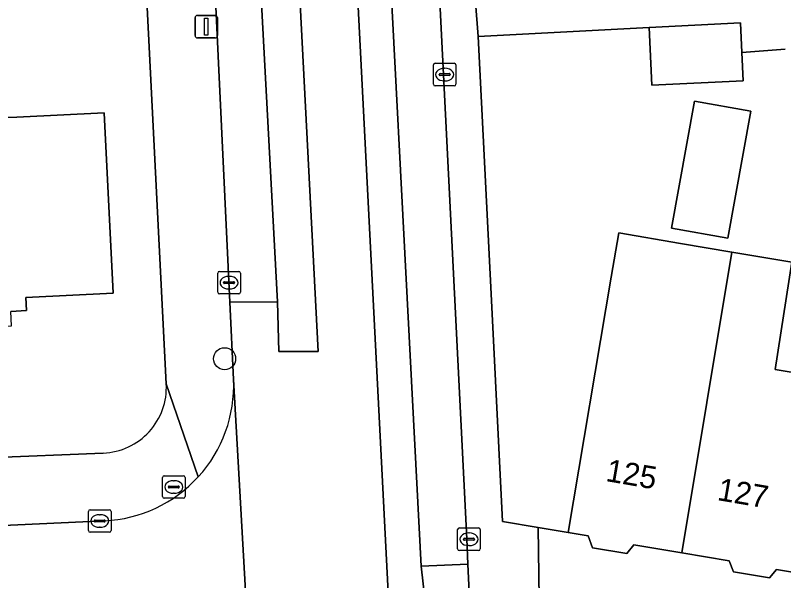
# Model space of a CAD drawing. Extents: x 161084 to 161928, y 385354 to 386522.
# Drawn here: x 161611.48 to 161645.5, y 385809.55 to 385834.6 of the extents above; entities that cross this region are included whole.
import ezdxf

# ---------------------------------------------------------------- set-up
doc = ezdxf.new("R2010")
doc.units = 0
for name, color, linetype in [('IMGEO_Boom', 7, 'Continuous'), ('IMGEO_Brandkraan', 7, 'Continuous'), ('IMGEO_Erf', 7, 'Continuous'), ('IMGEO_Kolk', 7, 'Continuous'), ('IMGEO_Lichtmast', 7, 'Continuous'), ('IMGEO_Muur', 7, 'Continuous'), ('IMGEO_Pand', 7, 'Continuous'), ('IMGEO_Pand_nummerreeks', 7, 'Continuous'), ('IMGEO_Parkeervlak_gesloten', 7, 'Continuous'), ('IMGEO_Rijbaan_lokaal_gesloten', 7, 'Continuous'), ('IMGEO_Rijbaan_lokaal_open', 7, 'Continuous'), ('IMGEO_Voetpad_open', 7, 'Continuous')]:
    doc.layers.add(name, color=color, linetype=linetype)

msp = doc.modelspace()

# ---------------------------------------------------------------- linework, layer by layer
at = {"layer": 'IMGEO_Boom'}
msp.add_circle((161620.743, 385819.381), 0.489, dxfattribs=at)
at = {"layer": 'IMGEO_Brandkraan'}
for p, q in [((161617.992, 385813.27), (161617.992, 385814.122)), ((161618.067, 385814.196), (161618.919, 385814.196)), ((161618.48, 385813.976), (161618.505, 385813.976)), ((161618.993, 385814.122), (161618.993, 385813.27)), ((161618.251, 385813.69), (161618.251, 385813.702)), ((161618.689, 385813.653), (161618.291, 385813.653)), ((161618.294, 385813.739), (161618.692, 385813.739)), ((161618.735, 385813.702), (161618.735, 385813.69)), ((161618.503, 385813.416), (161618.478, 385813.416)), ((161618.919, 385813.196), (161618.067, 385813.196))]:
    msp.add_line(p, q, dxfattribs=at)
for points in [[(161617.992, 385813.27), (161617.992, 385814.122)], [(161618.067, 385814.196), (161618.919, 385814.196)], [(161618.993, 385814.122), (161618.993, 385813.27)], [(161618.919, 385813.196), (161618.067, 385813.196)]]:
    msp.add_lwpolyline(points, dxfattribs=at)
for centre, radius, start, end in [((161618.069, 385814.12), 0.0765, 91.552, 178.448), ((161618.069, 385814.12), 0.0765, 91.552, 178.448), ((161618.917, 385814.12), 0.0765, 1.552, 88.448), ((161618.917, 385814.12), 0.0765, 1.552, 88.448), ((161618.291, 385813.699), 0.0403, 85.8775, 175.7526), ((161618.288, 385813.689), 0.0366, 178.938, 274.7102), ((161618.692, 385813.696), 0.043, 264.8664, 352.4533), ((161618.696, 385813.701), 0.0386, 1.7309, 96.639), ((161618.069, 385813.272), 0.0765, 181.552, 268.448), ((161618.069, 385813.272), 0.0765, 181.552, 268.448), ((161618.917, 385813.272), 0.0765, 271.552, 358.448), ((161618.917, 385813.272), 0.0765, 271.552, 358.448)]:
    msp.add_arc(centre, radius, start, end, dxfattribs=at)
for centre, major_axis, ratio, start_param, end_param in [((161618.479, 385813.696), (-0.387, 0.002), 0.722429, 4.712389, 7.853982), ((161618.504, 385813.696), (-0.39, 0.002), 0.717154, 1.570796, 4.712389)]:
    msp.add_ellipse(centre, major_axis=major_axis, ratio=ratio, start_param=start_param, end_param=end_param, dxfattribs=at)
at = {"layer": 'IMGEO_Erf'}
for points in [[(161618.16, 385818.263), (161616.828, 385844.629)], [(161645.566, 385833.097), (161643.655, 385832.956), (161643.717, 385831.7), (161639.668, 385831.502), (161639.542, 385834.067), (161631.968, 385833.656), (161632.337, 385826.352), (161632.573, 385821.672), (161633.051, 385812.167), (161634.629, 385811.906), (161635.963, 385811.685), (161637.871, 385822.995), (161638.202, 385824.956), (161640.941, 385824.494), (161643.215, 385824.11), (161645.872, 385823.662), (161645.124, 385818.901), (161647.335, 385818.528)], [(161605.099, 385829.859), (161611.545, 385830.094), (161615.411, 385830.287), (161615.811, 385822.286), (161611.945, 385822.093), (161611.973, 385821.513), (161611.272, 385821.478)], [(161584.263, 385813.746), (161599.974, 385814.572), (161615.365, 385815.199)]]:
    msp.add_lwpolyline(points, dxfattribs=at)
msp.add_lwpolyline([(161643.032, 385824.719), (161640.542, 385825.169), (161641.56, 385830.8), (161644.049, 385830.35)], close=True, dxfattribs=at)
msp.add_arc((161615.247, 385818.114), 2.917, 272.326, 2.9315, dxfattribs=at)
at = {"layer": 'IMGEO_Kolk'}
for p, q in [((161629.989, 385831.55), (161629.989, 385832.402)), ((161630.064, 385832.476), (161630.916, 385832.476)), ((161630.99, 385832.402), (161630.99, 385831.55)), ((161630.291, 385832.019), (161630.689, 385832.019)), ((161630.477, 385832.256), (161630.502, 385832.256)), ((161630.248, 385831.97), (161630.248, 385831.982)), ((161630.686, 385831.933), (161630.288, 385831.933)), ((161630.5, 385831.696), (161630.475, 385831.696)), ((161630.732, 385831.982), (161630.732, 385831.97)), ((161630.916, 385831.476), (161630.064, 385831.476)), ((161620.439, 385822.326), (161620.439, 385823.178)), ((161620.514, 385823.252), (161621.366, 385823.252)), ((161621.44, 385823.178), (161621.44, 385822.326)), ((161620.927, 385823.032), (161620.952, 385823.032)), ((161620.698, 385822.746), (161620.698, 385822.758)), ((161621.136, 385822.709), (161620.738, 385822.709)), ((161620.741, 385822.795), (161621.139, 385822.795)), ((161621.182, 385822.758), (161621.182, 385822.746)), ((161621.366, 385822.252), (161620.514, 385822.252)), ((161620.95, 385822.472), (161620.925, 385822.472)), ((161614.713, 385811.764), (161614.713, 385812.616)), ((161614.788, 385812.69), (161615.64, 385812.69)), ((161615.714, 385812.616), (161615.714, 385811.764)), ((161615.201, 385812.47), (161615.226, 385812.47)), ((161614.972, 385812.184), (161614.972, 385812.196)), ((161615.41, 385812.147), (161615.012, 385812.147)), ((161615.015, 385812.233), (161615.413, 385812.233)), ((161615.456, 385812.196), (161615.456, 385812.184)), ((161615.64, 385811.69), (161614.788, 385811.69)), ((161615.224, 385811.91), (161615.199, 385811.91)), ((161631.065, 385810.955), (161631.065, 385811.807)), ((161631.14, 385811.881), (161631.992, 385811.881)), ((161631.553, 385811.661), (161631.578, 385811.661)), ((161632.066, 385811.807), (161632.066, 385810.955)), ((161631.324, 385811.375), (161631.324, 385811.387)), ((161631.762, 385811.338), (161631.364, 385811.338)), ((161631.367, 385811.424), (161631.765, 385811.424)), ((161631.808, 385811.387), (161631.808, 385811.375)), ((161631.576, 385811.101), (161631.551, 385811.101)), ((161631.992, 385810.881), (161631.14, 385810.881))]:
    msp.add_line(p, q, dxfattribs=at)
for points in [[(161629.989, 385831.55), (161629.989, 385832.402)], [(161630.064, 385832.476), (161630.916, 385832.476)], [(161630.99, 385832.402), (161630.99, 385831.55)], [(161630.916, 385831.476), (161630.064, 385831.476)], [(161620.439, 385822.326), (161620.439, 385823.178)], [(161620.514, 385823.252), (161621.366, 385823.252)], [(161621.44, 385823.178), (161621.44, 385822.326)], [(161621.366, 385822.252), (161620.514, 385822.252)], [(161614.713, 385811.764), (161614.713, 385812.616)], [(161614.788, 385812.69), (161615.64, 385812.69)], [(161615.714, 385812.616), (161615.714, 385811.764)], [(161615.64, 385811.69), (161614.788, 385811.69)], [(161631.065, 385810.955), (161631.065, 385811.807)], [(161631.14, 385811.881), (161631.992, 385811.881)], [(161632.066, 385811.807), (161632.066, 385810.955)], [(161631.992, 385810.881), (161631.14, 385810.881)]]:
    msp.add_lwpolyline(points, dxfattribs=at)
for centre, radius, start, end in [((161630.066, 385832.4), 0.0765, 91.552, 178.448), ((161630.066, 385832.4), 0.0765, 91.552, 178.448), ((161630.914, 385832.4), 0.0765, 1.552, 88.448), ((161630.914, 385832.4), 0.0765, 1.552, 88.448), ((161630.288, 385831.979), 0.0403, 85.8775, 175.7526), ((161630.693, 385831.981), 0.0386, 1.7309, 96.639), ((161630.285, 385831.969), 0.0366, 178.938, 274.7102), ((161630.689, 385831.976), 0.043, 264.8664, 352.4533), ((161630.066, 385831.552), 0.0765, 181.552, 268.448), ((161630.066, 385831.552), 0.0765, 181.552, 268.448), ((161630.914, 385831.552), 0.0765, 271.552, 358.448), ((161630.914, 385831.552), 0.0765, 271.552, 358.448), ((161620.516, 385823.176), 0.0765, 91.552, 178.448), ((161620.516, 385823.176), 0.0765, 91.552, 178.448), ((161621.364, 385823.176), 0.0765, 1.552, 88.448), ((161621.364, 385823.176), 0.0765, 1.552, 88.448), ((161620.738, 385822.755), 0.0403, 85.8775, 175.7526), ((161620.735, 385822.745), 0.0366, 178.938, 274.7102), ((161621.139, 385822.752), 0.043, 264.8664, 352.4533), ((161621.143, 385822.757), 0.0386, 1.7309, 96.639), ((161620.516, 385822.328), 0.0765, 181.552, 268.448), ((161620.516, 385822.328), 0.0765, 181.552, 268.448), ((161621.364, 385822.328), 0.0765, 271.552, 358.448), ((161621.364, 385822.328), 0.0765, 271.552, 358.448), ((161614.79, 385812.614), 0.0765, 91.552, 178.448), ((161614.79, 385812.614), 0.0765, 91.552, 178.448), ((161615.638, 385812.614), 0.0765, 1.552, 88.448), ((161615.638, 385812.614), 0.0765, 1.552, 88.448), ((161615.012, 385812.193), 0.0403, 85.8775, 175.7526), ((161615.009, 385812.183), 0.0366, 178.938, 274.7102), ((161615.413, 385812.19), 0.043, 264.8664, 352.4533), ((161615.417, 385812.195), 0.0386, 1.7309, 96.639), ((161614.79, 385811.766), 0.0765, 181.552, 268.448), ((161614.79, 385811.766), 0.0765, 181.552, 268.448), ((161615.638, 385811.766), 0.0765, 271.552, 358.448), ((161615.638, 385811.766), 0.0765, 271.552, 358.448), ((161631.142, 385811.805), 0.0765, 91.552, 178.448), ((161631.142, 385811.805), 0.0765, 91.552, 178.448), ((161631.99, 385811.805), 0.0765, 1.552, 88.448), ((161631.99, 385811.805), 0.0765, 1.552, 88.448), ((161631.364, 385811.384), 0.0403, 85.8775, 175.7526), ((161631.361, 385811.374), 0.0366, 178.938, 274.7102), ((161631.765, 385811.381), 0.043, 264.8664, 352.4533), ((161631.769, 385811.386), 0.0386, 1.7309, 96.639), ((161631.142, 385810.957), 0.0765, 181.552, 268.448), ((161631.142, 385810.957), 0.0765, 181.552, 268.448), ((161631.99, 385810.957), 0.0765, 271.552, 358.448), ((161631.99, 385810.957), 0.0765, 271.552, 358.448)]:
    msp.add_arc(centre, radius, start, end, dxfattribs=at)
for centre, major_axis, ratio, start_param, end_param in [((161630.476, 385831.976), (-0.387, 0.002), 0.722429, 4.712389, 7.853982), ((161630.501, 385831.976), (-0.39, 0.002), 0.717154, 1.570796, 4.712389), ((161620.926, 385822.752), (-0.387, 0.002), 0.722429, 4.712389, 7.853982), ((161620.951, 385822.752), (-0.39, 0.002), 0.717154, 1.570796, 4.712389), ((161615.2, 385812.19), (-0.387, 0.002), 0.722429, 4.712389, 7.853982), ((161615.225, 385812.19), (-0.39, 0.002), 0.717154, 1.570796, 4.712389), ((161631.552, 385811.381), (-0.387, 0.002), 0.722429, 4.712389, 7.853982), ((161631.577, 385811.381), (-0.39, 0.002), 0.717154, 1.570796, 4.712389)]:
    msp.add_ellipse(centre, major_axis=major_axis, ratio=ratio, start_param=start_param, end_param=end_param, dxfattribs=at)
at = {"layer": 'IMGEO_Lichtmast'}
for p, q in [((161619.436, 385833.701), (161619.436, 385834.501)), ((161619.436, 385834.501), (161619.436, 385833.701)), ((161619.536, 385834.601), (161620.326, 385834.601)), ((161620.326, 385834.601), (161619.536, 385834.601)), ((161620.426, 385834.501), (161620.426, 385833.701)), ((161620.426, 385833.701), (161620.426, 385834.501)), ((161620.326, 385833.601), (161619.536, 385833.601)), ((161619.536, 385833.601), (161620.326, 385833.601))]:
    msp.add_line(p, q, dxfattribs=at)
msp.add_lwpolyline([(161619.856, 385834.476), (161620.006, 385834.476), (161620.006, 385833.726), (161619.856, 385833.726), (161619.856, 385834.476)], dxfattribs=at)
for centre, start, end in [((161619.536, 385834.501), 90, 180), ((161619.536, 385834.501), 90, 180), ((161620.326, 385834.501), 0, 90), ((161620.326, 385834.501), 360, 90), ((161619.536, 385833.701), 180, 270), ((161619.536, 385833.701), 180, 270), ((161620.326, 385833.701), 270, 0), ((161620.326, 385833.701), 270, 0)]:
    msp.add_arc(centre, 0.1, start, end, dxfattribs=at)
at = {"layer": 'IMGEO_Muur'}
for points in [[(161639.542, 385834.067), (161631.968, 385833.656)], [(161631.968, 385833.656), (161632.337, 385826.352)], [(161632.337, 385826.352), (161632.573, 385821.672)]]:
    msp.add_lwpolyline(points, dxfattribs=at)
at = {"layer": 'IMGEO_Pand'}
for points in [[(161643.591, 385834.265), (161639.542, 385834.067), (161639.668, 385831.502), (161643.717, 385831.7), (161643.655, 385832.956)], [(161644.049, 385830.35), (161641.56, 385830.8), (161640.542, 385825.169), (161643.032, 385824.719)], [(161605.536, 385821.139), (161611.029, 385821.413), (161611.058, 385820.825), (161611.304, 385820.837), (161611.272, 385821.478), (161611.973, 385821.513), (161611.945, 385822.093), (161615.811, 385822.286), (161615.411, 385830.287), (161611.545, 385830.094), (161605.099, 385829.859)], [(161636.843, 385811.536), (161637.041, 385811.004), (161638.556, 385810.749), (161638.873, 385811.133), (161640.991, 385810.776), (161643.215, 385824.11), (161640.941, 385824.494), (161638.202, 385824.956), (161637.871, 385822.995), (161635.963, 385811.685)], [(161643.096, 385810.421), (161643.277, 385809.935), (161644.872, 385809.666), (161645.181, 385810.04), (161645.9, 385809.919), (161647.335, 385818.528), (161645.124, 385818.901), (161645.872, 385823.662), (161643.215, 385824.11), (161640.991, 385810.776)]]:
    msp.add_lwpolyline(points, close=True, dxfattribs=at)
at = {"layer": 'IMGEO_Parkeervlak_gesloten'}
for points in [[(161629.577, 385849.03), (161627.419, 385848.962), (161629.447, 385810.188), (161631.518, 385810.27), (161631.479, 385811.403)], [(161622.084, 385840.658), (161620.092, 385840.609), (161620.977, 385821.892), (161623.088, 385821.908)]]:
    msp.add_lwpolyline(points, close=True, dxfattribs=at)
at = {"layer": 'IMGEO_Rijbaan_lokaal_gesloten'}
for points in [[(161609.755, 386116.483), (161609.888, 386111.583), (161615.421, 386003.25), (161621.471, 385885.633), (161624.888, 385819.708), (161623.138, 385819.708), (161623.088, 385821.908), (161620.977, 385821.892), (161621.139, 385818.466), (161622.2, 385799.696), (161622.239, 385797.159), (161622.584, 385789.922), (161622.936, 385782.114), (161622.454, 385768.815), (161628.111, 385769.278), (161627.933, 385773.325), (161627.846, 385775.559)], [(161608.121, 386114.983), (161608.28, 386111.508), (161610.496, 386068.225), (161613.555, 386006.567), (161613.759, 386002.917), (161616.359, 385953.05), (161616.626, 385946.667), (161621.517, 385852.4), (161621.846, 385845.592), (161622.084, 385840.658), (161623.088, 385821.908), (161623.138, 385819.708), (161624.888, 385819.708), (161621.471, 385885.633), (161615.421, 386003.25)], [(161629.169, 385775.611), (161629.224, 385773.391), (161629.375, 385769.365), (161634.397, 385769.669), (161633.995, 385772.614), (161633.899, 385773.407), (161631.831, 385773.325), (161628.656, 385802.704), (161628.006, 385808.738), (161625.952, 385848.838), (161624.789, 385870.438), (161618.273, 385997.454)]]:
    msp.add_lwpolyline(points, dxfattribs=at)
for points in [[(161623.939, 385920.504), (161621.416, 385967.055), (161621.139, 385974.738), (161619.82, 385997.552), (161618.273, 385997.454), (161624.789, 385870.438), (161625.952, 385848.838), (161628.006, 385808.738), (161628.656, 385802.704), (161631.831, 385773.325), (161633.899, 385773.407), (161633.506, 385774.183), (161631.706, 385790.183), (161629.447, 385810.188), (161627.419, 385848.962), (161626.423, 385870.671)], [(161632.284, 385795.843), (161631.877, 385802.849), (161631.518, 385810.27), (161629.447, 385810.188), (161631.706, 385790.183), (161633.506, 385774.183), (161633.899, 385773.407), (161633.221, 385779.521)]]:
    msp.add_lwpolyline(points, close=True, dxfattribs=at)
at = {"layer": 'IMGEO_Rijbaan_lokaal_open'}
for points in [[(161622.2, 385799.696), (161621.139, 385818.466)], [(161615.421, 385812.199), (161581.502, 385810.627)]]:
    msp.add_lwpolyline(points, dxfattribs=at)
for centre, start, end in [((161615.146, 385818.191), 317.6265, 2.6226), ((161615.146, 385818.193), 272.6237, 317.6151)]:
    msp.add_arc(centre, 6, start, end, dxfattribs=at)
at = {"layer": 'IMGEO_Voetpad_open'}
for points in [[(161614.619, 385946.541), (161614.595, 385947.001), (161611.591, 385946.819), (161614.699, 385885.857), (161614.921, 385882.366), (161615.146, 385877.914), (161616.753, 385846.114), (161616.828, 385844.629), (161618.16, 385818.263), (161619.578, 385814.148)], [(161621.139, 385818.466), (161620.977, 385821.892), (161620.092, 385840.609), (161620.042, 385841.67), (161619.842, 385845.53), (161614.619, 385946.541)], [(161629.49, 385850.763), (161629.577, 385849.03), (161631.479, 385811.403), (161631.518, 385810.27), (161631.877, 385802.849), (161632.376, 385802.875), (161632.783, 385795.869), (161635.344, 385796.097), (161635.326, 385796.428), (161634.892, 385802.634), (161634.682, 385808.756), (161634.629, 385811.906), (161633.051, 385812.167), (161632.573, 385821.672), (161632.337, 385826.352), (161631.968, 385833.656), (161631.863, 385835.186), (161631.079, 385850.833)], [(161663.382, 385836.736), (161641.293, 385835.558), (161638.242, 385835.503), (161631.863, 385835.186), (161631.968, 385833.656), (161639.542, 385834.067), (161643.591, 385834.265), (161643.655, 385832.956), (161645.566, 385833.097)], [(161619.578, 385814.148), (161618.16, 385818.263)], [(161615.365, 385815.199), (161599.974, 385814.572), (161584.263, 385813.746)], [(161581.502, 385810.627), (161615.421, 385812.199)], [(161645.9, 385809.919), (161645.181, 385810.04), (161644.872, 385809.666), (161643.277, 385809.935), (161643.096, 385810.421), (161640.991, 385810.776), (161638.873, 385811.133), (161638.556, 385810.749), (161637.041, 385811.004), (161636.843, 385811.536), (161635.963, 385811.685), (161634.629, 385811.906), (161634.682, 385808.756), (161648.333, 385806.335)]]:
    msp.add_lwpolyline(points, dxfattribs=at)
for centre, radius, start, end in [((161615.146, 385818.191), 6, 317.6265, 2.6226), ((161615.247, 385818.114), 2.917, 272.326, 2.9315), ((161615.146, 385818.193), 6, 272.6237, 317.6151)]:
    msp.add_arc(centre, radius, start, end, dxfattribs=at)

# ---------------------------------------------------------------- texts
at = {"layer": 'IMGEO_Pand_nummerreeks'}
for s, p in [('125', (161637.588, 385813.964)), ('127', (161642.529, 385813.121))]:
    msp.add_text(s, height=1, rotation=350.3147, dxfattribs=at).set_placement(p)

doc.saveas('drawing.dxf')
